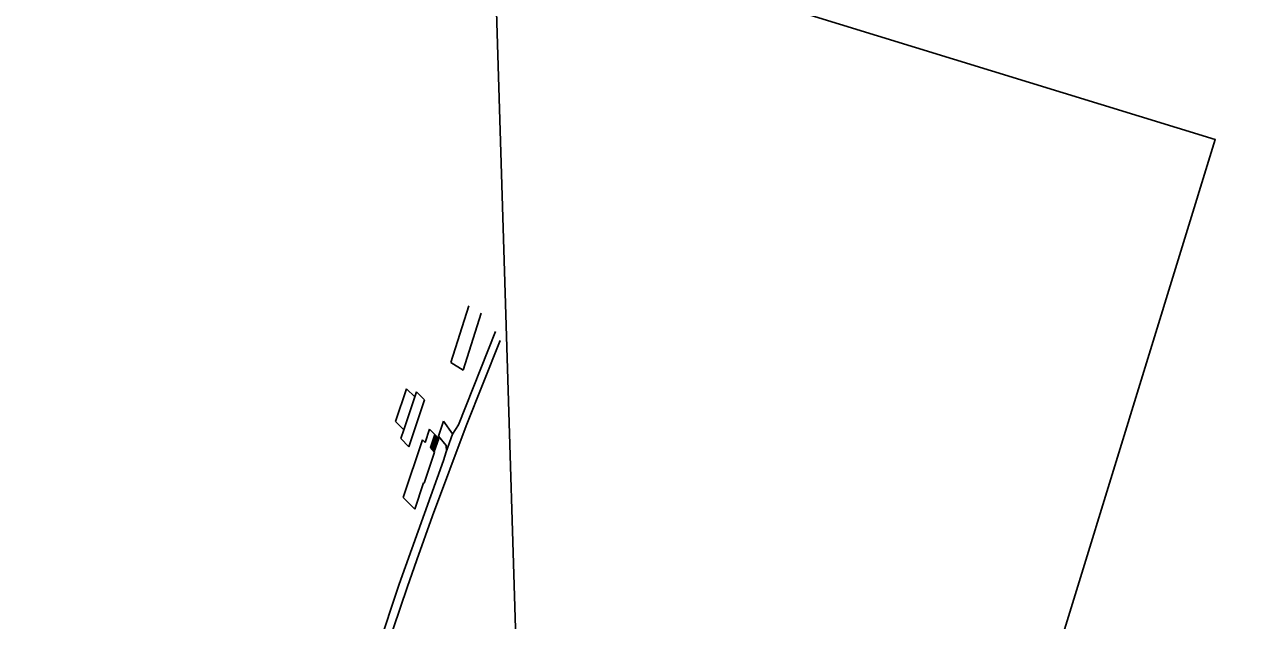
# Model space of a CAD drawing. Extents: x 6541740 to 6566395, y 5525066 to 5530361.
# Drawn here: x 6553437.8 to 6553638.7, y 5525308.9 to 5525407 of the extents above; entities that cross this region are included whole.
import ezdxf

# ---------------------------------------------------------------- set-up
doc = ezdxf.new("R2010")
doc.units = 0
for name, color, linetype in [('ps_wymiarowanie', 7, 'Continuous'), ('TOR_PS_P-chodniki i place ładunkowe', 7, 'Continuous'), ('TOR_PS_T-wypelnienia', 7, 'Continuous')]:
    doc.layers.add(name, color=color, linetype=linetype)

msp = doc.modelspace()

# ---------------------------------------------------------------- linework, layer by layer
at = {"layer": 'ps_wymiarowanie'}
for p, q in [((6553510.91, 5525360.7), (6553507.95, 5525351.34)), ((6553510.02, 5525350.11), (6553512.98, 5525359.45)), ((6553507.95, 5525351.34), (6553510.02, 5525350.11)), ((6553500.68, 5525347.02), (6553498.88, 5525341.64)), ((6553500.23, 5525340.29), (6553502.04, 5525345.71)), ((6553502.04, 5525345.71), (6553500.68, 5525347.02)), ((6553502.04, 5525345.71), (6553502.31, 5525346.51)), ((6553502.31, 5525346.51), (6553503.65, 5525345.18)), ((6553501.08, 5525337.48), (6553503.65, 5525345.18)), ((6553500.23, 5525340.29), (6553498.88, 5525341.64)), ((6553499.75, 5525338.83), (6553500.23, 5525340.29)), ((6553504.48, 5525340.39), (6553503.75, 5525338.16)), ((6553505.32, 5525339.51), (6553504.48, 5525340.39)), ((6553504.61, 5525337.35), (6553505.32, 5525339.51)), ((6553504.66, 5525337.3), (6553505.38, 5525339.45)), ((6553504.76, 5525337.2), (6553505.48, 5525339.35)), ((6553504.85, 5525337.09), (6553505.58, 5525339.25)), ((6553505.32, 5525339.51), (6553505.98, 5525338.85)), ((6553499.75, 5525338.83), (6553501.08, 5525337.48)), ((6553500.1, 5525329.15), (6553503.29, 5525338.63)), ((6553503.75, 5525338.16), (6553503.29, 5525338.63)), ((6553505.3, 5525336.61), (6553504.61, 5525337.35)), ((6553504.95, 5525336.99), (6553505.68, 5525339.15)), ((6553505.05, 5525336.88), (6553505.78, 5525339.05)), ((6553505.15, 5525336.78), (6553505.88, 5525338.95)), ((6553505.25, 5525336.69), (6553505.98, 5525338.85)), ((6553503.57, 5525331.46), (6553505.3, 5525336.61)), ((6553502.03, 5525327.22), (6553503.48, 5525331.55)), ((6553503.48, 5525331.55), (6553503.57, 5525331.46)), ((6553502.03, 5525327.22), (6553500.1, 5525329.15))]:
    msp.add_line(p, q, dxfattribs=at)
at = {"layer": 'TOR_PS_P-chodniki i place ładunkowe'}
for points in [[(6553549.4, 5525113.74), (6552975.87, 5525290.01), (6553060.19, 5525564.35), (6553633.71, 5525388.08)], [(6554371.94, 5525212.51), (6553522.34, 5525186.44), (6553513.53, 5525473.31), (6554363.13, 5525499.38)]]:
    msp.add_lwpolyline(points, close=True, dxfattribs=at)
at = {"layer": 'TOR_PS_T-wypelnienia'}
for p, q in [((6553515.33, 5525356.43), (6553509.25, 5525341.07)), ((6553510.48, 5525340.92), (6553516.08, 5525354.95)), ((6553505.91, 5525339.22), (6553506.74, 5525341.7)), ((6553508.26, 5525339.59), (6553506.74, 5525341.7)), ((6553510.48, 5525340.92), (6553504.95, 5525326.1)), ((6553508.24, 5525339.55), (6553507.2, 5525336.62)), ((6553509.25, 5525341.07), (6553508.24, 5525339.55)), ((6553506.74, 5525335.24), (6553499.45, 5525314.85)), ((6553507.2, 5525336.62), (6553506.74, 5525335.24)), ((6553504.95, 5525326.1), (6553502.35, 5525318.89)), ((6553502.35, 5525318.89), (6553500.76, 5525314.32)), ((6553486.91, 5525277.13), (6553499.45, 5525314.85)), ((6553500.76, 5525314.32), (6553494.11, 5525294.63))]:
    msp.add_line(p, q, dxfattribs=at)
msp.add_lwpolyline([(6553507.24, 5525336.75), (6553507.21, 5525337.67), (6553505.91, 5525339.22)], dxfattribs=at)

doc.saveas('drawing.dxf')
